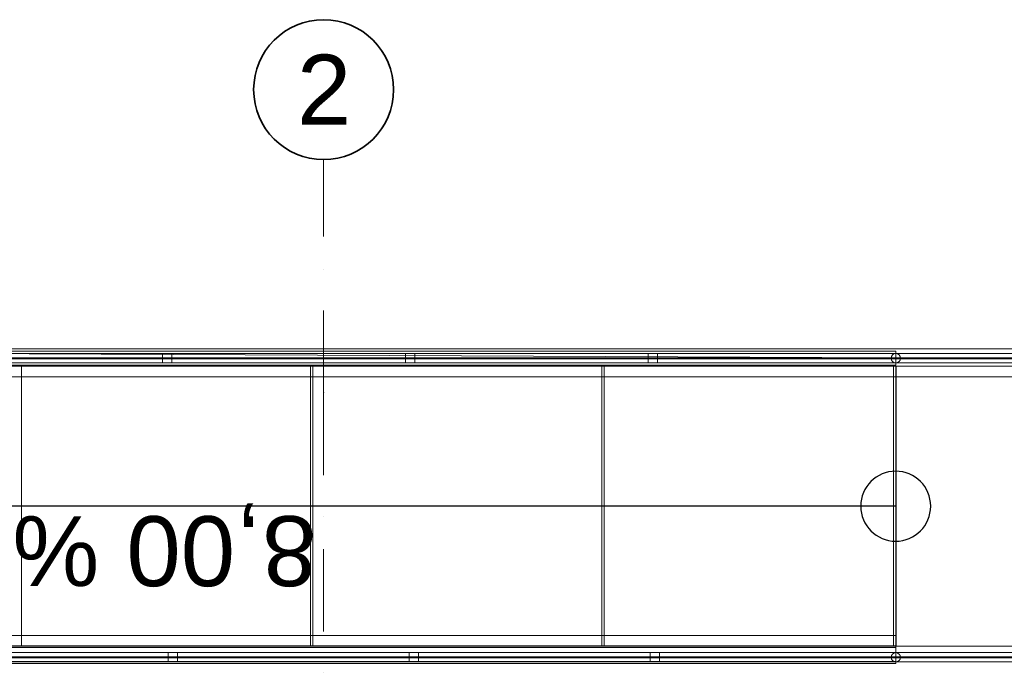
# Model space of a CAD drawing. Header units: millimetres. Extents: x -148444 to 51443, y -4810 to 453290.
# Tile 376 of 551: x -130612 to -126388, y 370258 to 373035. Entities that reach past the tile are written whole.
import ezdxf

# ---------------------------------------------------------------- set-up
doc = ezdxf.new("R2010")
doc.units = ezdxf.units.MM
doc.linetypes.add('Kropki i Kreski', pattern=[6.702778, 3.527778, -1.763889, 0, -1.411111])
for name, color, linetype in [('balustrada', 8, 'Continuous'), ('Konstrukcja - Belki', 8, 'Continuous'), ('Konstrukcja - Siatka mod', 8, 'Continuous'), ('Konstrukcja - Stropy', 8, 'Continuous'), ('z JAN', 8, 'Continuous')]:
    doc.layers.add(name, color=color, linetype=linetype)
doc.styles.add('STYL_AUTOMATYCZNY_1', font='arial.ttf')

msp = doc.modelspace()

# ---------------------------------------------------------------- linework, layer by layer
at = {"color": 8, "linetype": 'Continuous', "lineweight": 25, "ltscale": 100}
for p, q in [((-126854.1, 371548.6), (-133104.1, 371548.6)), ((-126854.1, 371548.6), (-126854.1, 370348.6)), ((-126854.1, 370948.6), (-133104.1, 370948.6)), ((-126854.1, 370348.6), (-133104.1, 370348.6))]:
    msp.add_line(p, q, dxfattribs=at)
at = {"color": 8, "linetype": 'Continuous', "lineweight": 25, "ltscale": 100, "flags": 128}
msp.add_lwpolyline([(-127004.1, 370948.6, 1), (-126704.1, 370948.6, 1)], format="xyb", close=True, dxfattribs=at)
at = {"layer": 'balustrada', "color": 8, "linetype": 'Continuous', "lineweight": 13, "ltscale": 100}
for p, q in [((-126854.1, 371603.1), (-133104.1, 371603.1)), ((-126854.1, 371603.1), (-133104.1, 371603.1)), ((-126854.1, 371603.1), (-133104.1, 371603.1)), ((-125354.1, 371603.1), (-126854.1, 371603.1)), ((-125354.1, 371603.1), (-126854.1, 371603.1)), ((-125354.1, 371603.1), (-126854.1, 371603.1)), ((-126854.1, 371585.6), (-133104.1, 371585.6)), ((-126854.1, 371585.6), (-133104.1, 371585.6)), ((-126854.1, 371585.6), (-133104.1, 371585.6)), ((-126854.1, 371585.6), (-133104.1, 371585.6)), ((-133104.1, 371580.6), (-126854.1, 371580.6)), ((-133104.1, 371580.6), (-126854.1, 371580.6)), ((-133104.1, 371580.6), (-126854.1, 371580.6)), ((-133104.1, 371580.6), (-126854.1, 371580.6)), ((-133104.1, 371563.1), (-126854.1, 371563.1)), ((-133104.1, 371563.1), (-126854.1, 371563.1)), ((-133104.1, 371563.1), (-126854.1, 371563.1)), ((-125354.1, 371585.6), (-126854.1, 371585.6)), ((-125354.1, 371585.6), (-126854.1, 371585.6)), ((-125354.1, 371585.6), (-126854.1, 371585.6)), ((-125354.1, 371585.6), (-126854.1, 371585.6)), ((-126854.1, 371580.6), (-125354.1, 371580.6)), ((-126854.1, 371580.6), (-125354.1, 371580.6)), ((-126854.1, 371580.6), (-125354.1, 371580.6)), ((-126854.1, 371580.6), (-125354.1, 371580.6)), ((-126854.1, 371563.1), (-125354.1, 371563.1)), ((-126854.1, 371563.1), (-125354.1, 371563.1)), ((-126854.1, 371563.1), (-125354.1, 371563.1)), ((-126854.1, 370320.6), (-133076.1, 370320.6)), ((-126854.1, 370320.6), (-133076.1, 370320.6)), ((-126854.1, 370320.6), (-133076.1, 370320.6)), ((-126854.1, 370303.1), (-133058.6, 370303.1)), ((-126854.1, 370303.1), (-133058.6, 370303.1)), ((-126854.1, 370303.1), (-133058.6, 370303.1)), ((-126854.1, 370303.1), (-133058.6, 370303.1)), ((-133053.6, 370298.1), (-126854.1, 370298.1)), ((-133053.6, 370298.1), (-126854.1, 370298.1)), ((-133053.6, 370298.1), (-126854.1, 370298.1)), ((-133053.6, 370298.1), (-126854.1, 370298.1)), ((-125354.1, 370320.6), (-126854.1, 370320.6)), ((-125354.1, 370320.6), (-126854.1, 370320.6)), ((-125354.1, 370320.6), (-126854.1, 370320.6)), ((-125354.1, 370303.1), (-126854.1, 370303.1)), ((-125354.1, 370303.1), (-126854.1, 370303.1)), ((-125354.1, 370303.1), (-126854.1, 370303.1)), ((-125354.1, 370303.1), (-126854.1, 370303.1)), ((-126854.1, 370298.1), (-125354.1, 370298.1)), ((-126854.1, 370298.1), (-125354.1, 370298.1)), ((-126854.1, 370298.1), (-125354.1, 370298.1)), ((-126854.1, 370298.1), (-125354.1, 370298.1)), ((-133036.1, 370280.6), (-126854.1, 370280.6)), ((-133036.1, 370280.6), (-126854.1, 370280.6)), ((-133036.1, 370280.6), (-126854.1, 370280.6)), ((-126854.1, 370280.6), (-125354.1, 370280.6)), ((-126854.1, 370280.6), (-125354.1, 370280.6)), ((-126854.1, 370280.6), (-125354.1, 370280.6))]:
    msp.add_line(p, q, dxfattribs=at)
at = {"layer": 'balustrada', "color": 8, "linetype": 'Continuous', "lineweight": 13, "ltscale": 100, "flags": 128}
for points in [[(-129959.1, 371563.1), (-129959.1, 371603.1), (-129999.1, 371603.1), (-129999.1, 371563.1)], [(-128917.4, 371563.1), (-128917.4, 371603.1), (-128957.4, 371603.1), (-128957.4, 371563.1)], [(-127875.7, 371563.1), (-127875.7, 371603.1), (-127915.7, 371603.1), (-127915.7, 371563.1)], [(-129975.1, 370320.6), (-129975.1, 370280.6), (-129935.1, 370280.6), (-129935.1, 370320.6)], [(-128941.4, 370320.6), (-128941.4, 370280.6), (-128901.4, 370280.6), (-128901.4, 370320.6)], [(-127907.7, 370320.6), (-127907.7, 370280.6), (-127867.7, 370280.6), (-127867.7, 370320.6)]]:
    msp.add_lwpolyline(points, close=True, dxfattribs=at)
for points in [[(-126854.1, 371603.1, 1), (-126854.1, 371563.1, 1)], [(-126854.1, 370280.6, 1), (-126854.1, 370320.6, 1)]]:
    msp.add_lwpolyline(points, format="xyb", close=True, dxfattribs=at)
at = {"layer": 'balustrada', "color": 8, "linetype": 'Continuous', "lineweight": 18, "ltscale": 100, "flags": 128}
for points in [[(-129364.1, 370348.6), (-129364.1, 371548.6), (-130604.1, 371548.6), (-130604.1, 370348.6)], [(-128114.1, 370348.6), (-128114.1, 371548.6), (-129354.1, 371548.6), (-129354.1, 370348.6)], [(-126864.1, 370348.6), (-126864.1, 371548.6), (-128104.1, 371548.6), (-128104.1, 370348.6)], [(-125354.1, 370348.6), (-125354.1, 371548.6), (-126854.1, 371548.6), (-126854.1, 370348.6)]]:
    msp.add_lwpolyline(points, close=True, dxfattribs=at)
at = {"layer": 'Konstrukcja - Belki', "color": 8, "linetype": 'Continuous', "lineweight": 13, "ltscale": 100}
for p, q in [((-126854.1, 371613.1), (-133104.1, 371613.1)), ((-126854.1, 371623.1), (-133100, 371623.1)), ((-126854.1, 371623.1), (-125354.1, 371623.1)), ((-126854.1, 371613.1), (-126854.1, 371553.1)), ((-126854.1, 371553.1), (-133104.1, 371553.1)), ((-126854.1, 371503.1), (-133100, 371503.1)), ((-126854.1, 371503.1), (-125354.1, 371503.1)), ((-126854.1, 370393.6), (-133104.1, 370393.6)), ((-126854.1, 370393.6), (-126854.1, 370273.6)), ((-126854.1, 370342.7), (-133104.1, 370342.7)), ((-126854.1, 370342.7), (-126854.1, 370282.7)), ((-126854.1, 370282.7), (-133104.1, 370282.7)), ((-126854.1, 370273.6), (-133104.1, 370273.6))]:
    msp.add_line(p, q, dxfattribs=at)
at = {"layer": 'Konstrukcja - Siatka mod', "color": 8, "linetype": 'Kropki i Kreski', "lineweight": 13, "ltscale": 100}
for q in [(-129308.3, 372435), (-129308.3, 354470.2)]:
    msp.add_line((-129308.3, 371435), q, dxfattribs=at)
at = {"layer": 'Konstrukcja - Siatka mod', "color": 8, "linetype": 'Continuous', "lineweight": 35, "ltscale": 100}
msp.add_circle((-129308.3, 372735), 300, dxfattribs=at)
at = {"layer": 'Konstrukcja - Siatka mod', "color": 8, "linetype": 'Kropki i Kreski', "lineweight": 13, "ltscale": 100}
msp.add_point((-129308.3, 371435), dxfattribs=at)
msp.add_point((-129308.3, 371435), dxfattribs=at)
at = {"layer": 'Konstrukcja - Stropy', "color": 8, "linetype": 'Continuous', "lineweight": 13, "ltscale": 100, "flags": 128}
msp.add_lwpolyline([(-126854.1, 370348.6), (-125354.1, 370348.6), (-125354.1, 371548.6), (-126854.1, 371548.6)], close=True, dxfattribs=at)
at = {"layer": 'z JAN', "color": 8, "linetype": 'Continuous', "lineweight": 13, "ltscale": 100, "flags": 128}
msp.add_lwpolyline([(-134902.9, 371622.7), (-121604.1, 371560.4), (-121604.1, 370166.9), (-133753.1, 370166.9), (-134909.4, 370166.9)], close=True, dxfattribs=at)

# ---------------------------------------------------------------- texts
at = {"color": 8, "linetype": 'Continuous', "lineweight": 25, "insert": (-129338.6, 370783.8), "char_height": 300, "attachment_point": 4, "rotation": 180, "style": 'STYL_AUTOMATYCZNY_1'}
msp.add_mtext('\\A1;{\\pql;\\fArial|b0|i0|c238|p0;\\W1.000000;8,00 %}', dxfattribs=at)
at = {"layer": 'Konstrukcja - Siatka mod', "color": 8, "linetype": 'Continuous', "lineweight": 13, "insert": (-129422.7, 372885), "char_height": 300, "attachment_point": 1, "style": 'STYL_AUTOMATYCZNY_1'}
msp.add_mtext('\\A1;{\\pql;\\pt0;\\fArial|b0|i0|c238|p0;\\W1.000000;2}', dxfattribs=at)

doc.saveas('drawing.dxf')
